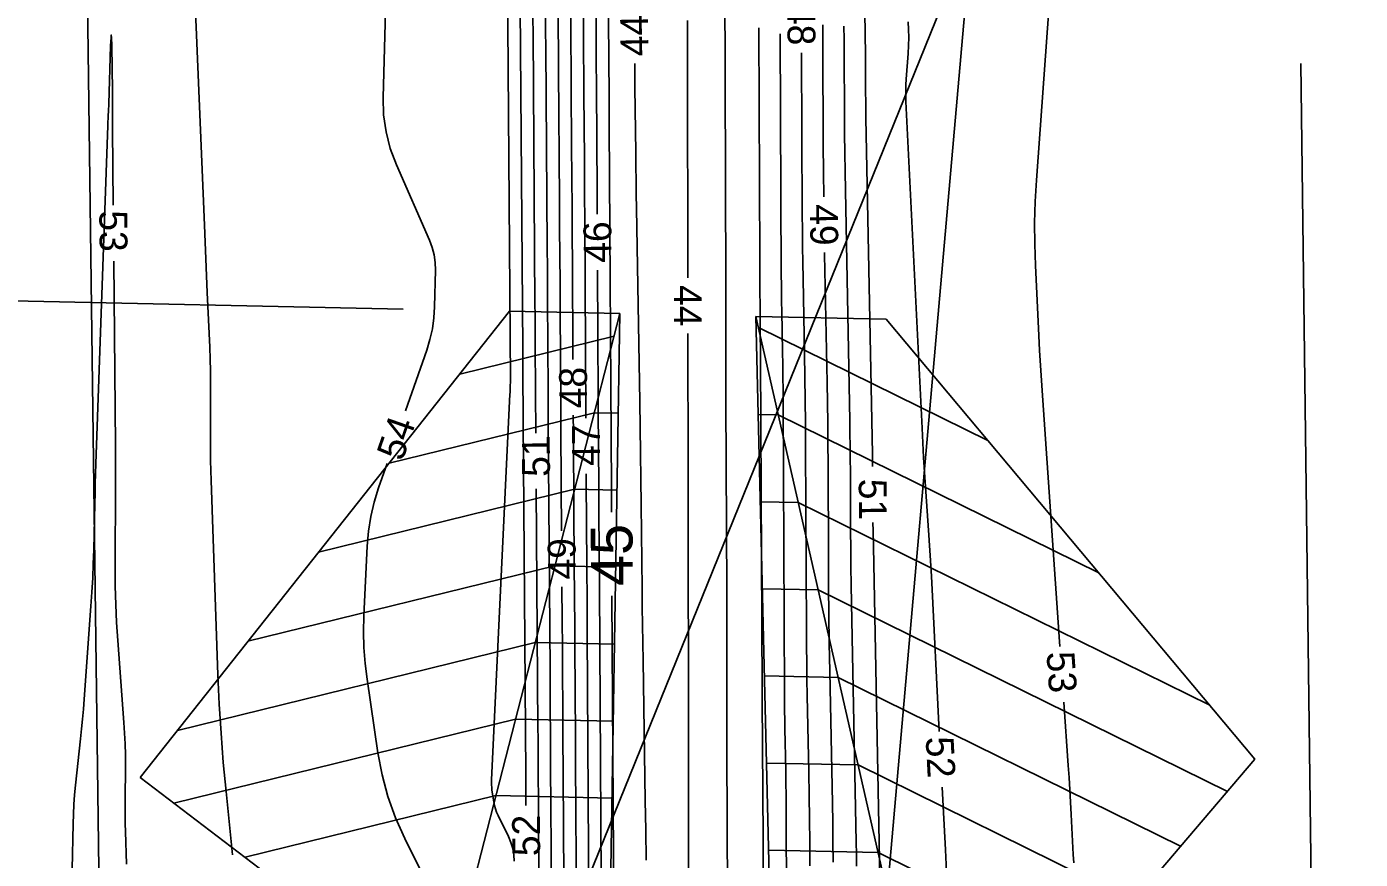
# Model space of a CAD drawing. Extents: x 2384780 to 2405861, y 547869 to 573706.
# Drawn here: x 2395681.9 to 2395777.6, y 554240.4 to 554300.1 of the extents above; entities that cross this region are included whole.
import ezdxf

# ---------------------------------------------------------------- set-up
doc = ezdxf.new("R2010")
doc.units = 0
for name, color, linetype in [('Breaklines', 7, 'Continuous'), ('Old_Level_23', 7, 'Continuous'), ('Old_Level_6', 7, 'Continuous'), ('Old_Level_60', 7, 'Continuous'), ('Old_Level_61', 7, 'Continuous'), ('Old_Level_63', 7, 'Continuous'), ('Prop Buffer Zone 1', 7, 'Continuous')]:
    doc.layers.add(name, color=color, linetype=linetype)

msp = doc.modelspace()

# ---------------------------------------------------------------- linework, layer by layer
at = {"layer": 'Breaklines'}
for p, q in [((2395690.039, 554246.247), (2395716.557, 554279.6955)), ((2395770.0845, 554247.559), (2395743.61125, 554279.12475))]:
    msp.add_line(p, q, dxfattribs=at)
at = {"layer": 'Old_Level_23'}
for p, q in [((2395708.9275, 554279.85625), (2395673.67875, 554280.59975)), ((2395724.48125, 554279.52825), (2395716.557, 554279.6955)), ((2395743.61125, 554279.12475), (2395734.24875, 554279.32225))]:
    msp.add_line(p, q, dxfattribs=at)
for points in [[(2395742.324, 554222.4285), (2395749.74525, 554306.97425), (2395749.914, 554314.9725)], [(2395718.13025, 554228.9635), (2395749.74525, 554306.97425)]]:
    msp.add_lwpolyline(points, dxfattribs=at)
at = {"layer": 'Old_Level_6'}
for p, q in [((2395711.69675, 554229.7865), (2395724.48125, 554279.52825)), ((2395723.63825, 554226.88475), (2395724.48125, 554279.52825)), ((2395747.52325, 554221.17925), (2395734.24875, 554279.32225)), ((2395735.581, 554224.0485), (2395734.24875, 554279.32225)), ((2395734.42925, 554278.53225), (2395750.9135, 554270.41775)), ((2395724.0655, 554277.9105), (2395712.98575, 554275.19075)), ((2395722.65325, 554272.4155), (2395707.918, 554268.79875)), ((2395722.65325, 554272.4155), (2395724.36675, 554272.37925)), ((2395735.8625, 554272.2535), (2395734.4185, 554272.284)), ((2395735.8625, 554272.2535), (2395758.8735, 554260.9265)), ((2395721.24075, 554266.92025), (2395702.84975, 554262.406)), ((2395721.24075, 554266.92025), (2395724.27825, 554266.85625)), ((2395737.296, 554265.975), (2395734.569, 554266.0325)), ((2395737.296, 554265.975), (2395766.8335, 554251.4355)), ((2395719.8285, 554261.42525), (2395697.782, 554256.0135)), ((2395719.8285, 554261.42525), (2395724.19, 554261.33325)), ((2395738.7295, 554259.6965), (2395734.71975, 554259.78125)), ((2395738.7295, 554259.6965), (2395768.10025, 554245.239)), ((2395718.416, 554255.93025), (2395692.714, 554249.62125)), ((2395718.416, 554255.93025), (2395724.1015, 554255.81025)), ((2395740.163, 554253.418), (2395734.8705, 554253.5295)), ((2395740.163, 554253.418), (2395764.746, 554241.317)), ((2395717.00375, 554250.435), (2395692.4565, 554244.4095)), ((2395717.00375, 554250.435), (2395724.013, 554250.287)), ((2395747.52325, 554221.17925), (2395770.0845, 554247.559)), ((2395741.59625, 554247.1395), (2395735.021, 554247.27825)), ((2395741.59625, 554247.1395), (2395761.392, 554237.39525)), ((2395711.69675, 554229.7865), (2395690.039, 554246.247)), ((2395715.5915, 554244.94), (2395697.57675, 554240.518)), ((2395715.5915, 554244.94), (2395723.9245, 554244.76425)), ((2395743.02975, 554240.861), (2395735.17175, 554241.02675)), ((2395743.02975, 554240.861), (2395758.03775, 554233.47325))]:
    msp.add_line(p, q, dxfattribs=at)
at = {"layer": 'Old_Level_60'}
for points in [[(2395741.6535, 554323.11675), (2395742.093, 554299.7735), (2395742.1035, 554299.158), (2395742.112, 554298.54225), (2395742.118, 554297.9265), (2395742.122, 554297.31075), (2395742.13175, 554295.2995), (2395742.1345, 554294.8685), (2395742.13875, 554294.4375), (2395742.14475, 554294.0065), (2395742.15225, 554293.5755), (2395742.614, 554269.4385), (2395742.62325, 554268.904), (2395742.628, 554268.54775)], [(2395722.6675, 554319.7525), (2395722.78325, 554299.02025), (2395722.78875, 554298.107), (2395722.79425, 554297.19375), (2395722.8005, 554296.28075), (2395722.807, 554295.3675), (2395722.82875, 554292.3845), (2395722.83325, 554291.74525), (2395722.83775, 554291.10625), (2395722.8415, 554290.467), (2395722.84525, 554289.82775), (2395722.863, 554286.65225)], [(2395693.59175, 554311.47175), (2395694.661, 554285.866), (2395694.7115, 554284.66075), (2395694.76275, 554283.45575), (2395694.8145, 554282.25075), (2395694.86675, 554281.046), (2395695.03825, 554277.10975), (2395695.07, 554276.26625), (2395695.0915, 554275.4225), (2395695.103, 554274.5785), (2395695.10425, 554273.73425), (2395695.089, 554270.4075), (2395695.08925, 554269.69475), (2395695.09675, 554268.982), (2395695.1115, 554268.26925), (2395695.1335, 554267.55675), (2395695.63175, 554253.61125), (2395695.724, 554251.51525), (2395695.8515, 554249.4215), (2395696.0135, 554247.3305), (2395696.2105, 554245.24175), (2395696.67725, 554240.6995)], [(2395755.8415, 554308.95675), (2395754.39275, 554289.10725), (2395754.30425, 554287.574), (2395754.26275, 554286.04), (2395754.26775, 554284.50575), (2395754.32, 554282.97075), (2395754.56675, 554277.9555), (2395754.62225, 554276.881), (2395754.6835, 554275.80675), (2395754.75025, 554274.733), (2395754.82275, 554273.65925), (2395756.0845, 554255.64675)], [(2395709.091, 554272.5445), (2395710.61625, 554276.8965), (2395710.851, 554277.661), (2395711.02375, 554278.4365), (2395711.1345, 554279.2235), (2395711.183, 554280.02175), (2395711.23975, 554282.648), (2395711.22225, 554283.20475), (2395711.145, 554283.74975), (2395711.00825, 554284.28275), (2395710.81175, 554284.804), (2395708.44225, 554290.20275), (2395708.00225, 554291.37275), (2395707.69725, 554292.5695), (2395707.5275, 554293.7925), (2395707.49275, 554295.04225), (2395707.84025, 554308.33975)], [(2395716.90475, 554240.233), (2395716.87525, 554240.69675), (2395716.79475, 554241.148), (2395716.663, 554241.58725), (2395716.48, 554242.01425), (2395715.7395, 554243.5085), (2395715.633, 554243.7465), (2395715.54575, 554243.9905), (2395715.47825, 554244.2405), (2395715.43025, 554244.49675), (2395715.305, 554245.3435), (2395715.2825, 554245.52525), (2395715.269, 554245.7075), (2395715.26425, 554245.89), (2395715.26875, 554246.073), (2395716.5865, 554273.75975), (2395716.58725, 554273.76925), (2395716.58875, 554273.77875), (2395716.59075, 554273.788), (2395716.59375, 554273.797), (2395716.604, 554273.8265), (2395716.606, 554273.833), (2395716.6075, 554273.8395), (2395716.6085, 554273.846), (2395716.60875, 554273.85275), (2395716.61925, 554274.3365), (2395716.62125, 554274.44), (2395716.62225, 554274.54375), (2395716.6225, 554274.6475), (2395716.62225, 554274.75125), (2395716.41175, 554303.46575)], [(2395717.74325, 554244.22575), (2395717.73725, 554245.28275), (2395717.7355, 554245.58225), (2395717.73375, 554245.88175), (2395717.73175, 554246.1815), (2395717.7295, 554246.481), (2395717.54275, 554271.85075), (2395717.539, 554272.36175), (2395717.5355, 554272.8725), (2395717.5325, 554273.3835), (2395717.5295, 554273.8945), (2395717.52025, 554275.5635), (2395717.518, 554275.921), (2395717.51575, 554276.27875), (2395717.5135, 554276.63625), (2395717.511, 554276.994), (2395717.331, 554301.5475)], [(2395720.05, 554301.45975), (2395720.05925, 554299.95975), (2395720.06925, 554298.4595), (2395720.08, 554296.95925), (2395720.148, 554287.6725), (2395720.16225, 554285.6825), (2395720.1755, 554283.6925), (2395720.18775, 554281.70225), (2395720.19925, 554279.71225), (2395720.23725, 554272.92875), (2395720.24575, 554271.47525), (2395720.25475, 554270.02175), (2395720.2645, 554268.568), (2395720.27475, 554267.1145), (2395720.29825, 554263.93)], [(2395720.9595, 554300.96875), (2395720.9715, 554299.03775), (2395720.9845, 554297.1065), (2395720.99825, 554295.1755), (2395721.04425, 554288.86725), (2395721.054, 554287.5155), (2395721.063, 554286.16375), (2395721.0715, 554284.812), (2395721.07925, 554283.46), (2395721.1195, 554276.23325)], [(2395721.86575, 554300.96), (2395721.874, 554299.538), (2395721.883, 554298.11575), (2395721.8925, 554296.69375), (2395721.9025, 554295.2715), (2395721.9365, 554290.626), (2395721.94375, 554289.6305), (2395721.95025, 554288.635), (2395721.9565, 554287.6395), (2395721.96225, 554286.644), (2395722.04375, 554272.03475)], [(2395718.44875, 554270.94775), (2395718.44225, 554271.92225), (2395718.43575, 554272.9465), (2395718.42975, 554273.9705), (2395718.41125, 554277.316), (2395718.407, 554278.033), (2395718.4025, 554278.75), (2395718.39775, 554279.46675), (2395718.39275, 554280.18375), (2395718.25025, 554299.62925), (2395718.2425, 554300.71625)], [(2395729.3605, 554282.10025), (2395729.349, 554297.7805), (2395729.348, 554298.70975), (2395729.34625, 554299.639), (2395729.3435, 554300.56825)], [(2395734.8765, 554217.69325), (2395734.74325, 554246.36575), (2395734.7425, 554246.50525), (2395734.741, 554246.6445), (2395734.739, 554246.784), (2395734.73675, 554246.92325), (2395734.72775, 554247.3785), (2395734.726, 554247.476), (2395734.72475, 554247.57375), (2395734.72375, 554247.67125), (2395734.723, 554247.76875), (2395734.589, 554276.31375), (2395734.588, 554276.4655), (2395734.58625, 554276.617), (2395734.58425, 554276.76875), (2395734.58175, 554276.9205), (2395734.57225, 554277.416), (2395734.57025, 554277.522), (2395734.569, 554277.62825), (2395734.56775, 554277.7345), (2395734.567, 554277.8405), (2395734.46175, 554300.026)], [(2395739.121, 554287.901), (2395739.103, 554289.6845), (2395739.09, 554291.65525), (2395739.05625, 554298.72975), (2395739.0465, 554300.24575)], [(2395745.193, 554300.47075), (2395745.218, 554299.90325), (2395745.224, 554299.336), (2395745.21125, 554298.7685), (2395745.17925, 554298.2015), (2395745.044, 554296.34875), (2395745.02125, 554295.95175), (2395745.0105, 554295.5545), (2395745.01175, 554295.15725), (2395745.02525, 554294.75975), (2395746.17825, 554271.31575), (2395746.233, 554270.25875), (2395746.29325, 554269.20225), (2395746.359, 554268.14575), (2395746.43025, 554267.08975), (2395746.672, 554263.6405), (2395746.722, 554262.90125), (2395746.7685, 554262.162), (2395746.8115, 554261.42225), (2395746.851, 554260.6825), (2395747.41975, 554249.55475)], [(2395685.15325, 554239.6595), (2395685.22575, 554242.91275), (2395685.24875, 554243.60925), (2395685.28675, 554244.305), (2395685.33975, 554244.9995), (2395685.40775, 554245.69325), (2395685.76925, 554249.01125), (2395685.8435, 554249.7225), (2395685.9115, 554250.4345), (2395685.973, 554251.147), (2395686.028, 554251.86), (2395686.514, 554258.53425), (2395686.5815, 554259.54625), (2395686.6365, 554260.559), (2395686.679, 554261.5725), (2395686.709, 554262.5865), (2395686.787, 554265.9), (2395686.80475, 554266.60975), (2395686.82475, 554267.31975), (2395686.8465, 554268.0295), (2395686.87025, 554268.7395), (2395687.72225, 554293.0255), (2395687.728, 554293.1805), (2395687.7345, 554293.33525), (2395687.74175, 554293.49), (2395687.7495, 554293.645), (2395687.776, 554294.1505), (2395687.7815, 554294.25875), (2395687.78625, 554294.36725), (2395687.7905, 554294.47575), (2395687.7945, 554294.584), (2395687.92725, 554298.7315), (2395687.9515, 554299.331), (2395687.97225, 554299.531), (2395687.99, 554299.33075), (2395688.00475, 554298.73075), (2395688.05675, 554295.53725), (2395688.06025, 554295.2675), (2395688.062, 554294.99775), (2395688.06225, 554294.728), (2395688.0605, 554294.4585), (2395688.0525, 554293.5775), (2395688.05125, 554293.3885), (2395688.051, 554293.19975), (2395688.0515, 554293.011), (2395688.05275, 554292.82225), (2395688.1075, 554287.3005)], [(2395736.5325, 554222.3355), (2395736.43575, 554243.13275), (2395736.43, 554244.043), (2395736.42075, 554244.95325), (2395736.408, 554245.86325), (2395736.392, 554246.77325), (2395736.33425, 554249.746), (2395736.323, 554250.383), (2395736.314, 554251.02), (2395736.3075, 554251.65725), (2395736.3035, 554252.29425), (2395736.20525, 554273.1605), (2395736.1995, 554274.064), (2395736.19025, 554274.9675), (2395736.178, 554275.871), (2395736.16225, 554276.77425), (2395736.10575, 554279.72525), (2395736.095, 554280.35775), (2395736.08625, 554280.99), (2395736.07975, 554281.6225), (2395736.07575, 554282.255), (2395735.99325, 554299.61)], [(2395738.12825, 554239.89975), (2395738.1175, 554241.58075), (2395738.10025, 554243.26175), (2395738.077, 554244.9425), (2395738.04725, 554246.62325), (2395737.9405, 554252.1135), (2395737.92, 554253.29), (2395737.9035, 554254.4665), (2395737.8915, 554255.64325), (2395737.88375, 554256.81975), (2395737.82175, 554270.00725), (2395737.811, 554271.66275), (2395737.79425, 554273.318), (2395737.7715, 554274.973), (2395737.743, 554276.62825), (2395737.6395, 554282.03475), (2395737.6195, 554283.19325), (2395737.6035, 554284.352), (2395737.59175, 554285.51075), (2395737.58425, 554286.6695), (2395737.52925, 554298.24875)], [(2395725.552, 554297.46475), (2395725.55575, 554297.16975), (2395725.57225, 554295.743), (2395725.62175, 554291.082), (2395725.633, 554290.08325), (2395725.64625, 554289.08425), (2395725.66075, 554288.0855), (2395725.67725, 554287.087), (2395725.91575, 554273.20225), (2395725.94575, 554271.35475), (2395725.97275, 554269.50725), (2395725.9965, 554267.65975), (2395726.017, 554265.812), (2395726.07875, 554259.7765), (2395726.093, 554258.48325), (2395726.10925, 554257.19), (2395726.1275, 554255.89675), (2395726.14775, 554254.6035), (2395726.31225, 554244.60225), (2395726.34575, 554242.45925), (2395726.37575, 554240.316)], [(2395739.802, 554240.15825), (2395739.7875, 554241.57025), (2395739.768, 554242.98225), (2395739.74325, 554244.394), (2395739.55925, 554253.85725), (2395739.5235, 554255.885), (2395739.49525, 554257.913), (2395739.4745, 554259.941), (2395739.46125, 554261.96925), (2395739.42925, 554268.75875), (2395739.41975, 554270.2135), (2395739.40525, 554271.6685), (2395739.38525, 554273.12325), (2395739.36, 554274.57775), (2395739.184, 554283.773), (2395739.18175, 554283.9015)], [(2395688.147, 554283.30075), (2395688.27775, 554270.06275), (2395688.28, 554269.7925), (2395688.28125, 554269.522), (2395688.28175, 554269.2515), (2395688.281, 554268.981), (2395688.27775, 554268.09725), (2395688.277, 554267.908), (2395688.27625, 554267.7185), (2395688.2755, 554267.52925), (2395688.27475, 554267.34), (2395688.251, 554261.26575), (2395688.25875, 554259.9645), (2395688.29225, 554258.6645), (2395688.3515, 554257.365), (2395688.43625, 554256.06675), (2395688.87775, 554250.2005), (2395688.92825, 554249.42425), (2395688.963, 554248.6475), (2395688.9815, 554247.87025), (2395688.9845, 554247.09225), (2395688.9675, 554244.55025), (2395688.9665, 554244.0055), (2395688.97075, 554243.461), (2395688.98025, 554242.9165), (2395688.99475, 554242.372), (2395689.0695, 554240.01725)], [(2395722.88525, 554282.6525), (2395722.96175, 554268.9715), (2395722.96675, 554268.07125), (2395722.9725, 554267.17075), (2395722.9785, 554266.2705), (2395722.985, 554265.37), (2395723.0065, 554262.42875), (2395723.011, 554261.7985), (2395723.01525, 554261.16825), (2395723.01925, 554260.538), (2395723.023, 554259.90775), (2395723.1395, 554238.91975)], [(2395729.42475, 554239.67775), (2395729.42325, 554240.4755), (2395729.421, 554241.27325), (2395729.41825, 554242.07075), (2395729.40825, 554244.6765), (2395729.40625, 554245.235), (2395729.40475, 554245.79325), (2395729.40375, 554246.35175), (2395729.403, 554246.91), (2395729.38875, 554268.32675), (2395729.38775, 554269.1905), (2395729.386, 554270.0545), (2395729.38375, 554270.9185), (2395729.38075, 554271.78225), (2395729.36975, 554274.6045), (2395729.3675, 554275.20925), (2395729.366, 554275.814), (2395729.36475, 554276.4185), (2395729.364, 554277.02325), (2395729.36325, 554278.10025)], [(2395721.142, 554272.23325), (2395721.149, 554271.02125), (2395721.16125, 554269.07125), (2395721.17425, 554267.1215), (2395721.18825, 554265.17175), (2395721.23525, 554258.8025), (2395721.245, 554257.43775), (2395721.254, 554256.07275), (2395721.2625, 554254.708), (2395721.2705, 554253.343), (2395721.32775, 554243.0465), (2395721.339, 554241.07675), (2395721.3515, 554239.107)], [(2395715.95825, 554227.9055), (2395709.038, 554241.87225), (2395708.3745, 554243.353), (2395707.83225, 554244.87175), (2395707.4115, 554246.42875), (2395707.112, 554248.0235), (2395706.33225, 554253.29525), (2395706.193, 554254.4265), (2395706.10875, 554255.56025), (2395706.08, 554256.69675), (2395706.10675, 554257.836), (2395706.3455, 554262.8525), (2395706.43475, 554263.92), (2395706.60025, 554264.9725), (2395706.84175, 554266.0105), (2395707.1595, 554267.0335), (2395707.76825, 554268.76975)], [(2395722.0675, 554268.03475), (2395722.0765, 554266.696), (2395722.0865, 554265.271), (2395722.121, 554260.61575), (2395722.128, 554259.618), (2395722.13475, 554258.6205), (2395722.141, 554257.623), (2395722.14675, 554256.6255), (2395722.23375, 554240.983), (2395722.242, 554239.55475)], [(2395719.03375, 554188.85875), (2395718.87325, 554210.411), (2395718.86675, 554211.29675), (2395718.86075, 554212.18275), (2395718.85525, 554213.0685), (2395718.85, 554213.9545), (2395718.834, 554216.84825), (2395718.8305, 554217.4685), (2395718.82675, 554218.0885), (2395718.8225, 554218.70875), (2395718.818, 554219.32875), (2395718.664, 554240.134), (2395718.657, 554241.09125), (2395718.65075, 554242.0485), (2395718.64475, 554243.0055), (2395718.639, 554243.96275), (2395718.62175, 554247.0895), (2395718.61775, 554247.7595), (2395718.61375, 554248.4295), (2395718.60925, 554249.0995), (2395718.6045, 554249.7695), (2395718.478, 554266.94775)], [(2395742.6575, 554264.54775), (2395742.659, 554264.4315), (2395742.66575, 554264.05725), (2395743.15125, 554239.086), (2395743.15925, 554238.63675), (2395743.1655, 554238.1875), (2395743.17, 554237.7385), (2395743.173, 554237.28925), (2395743.17975, 554235.8215), (2395743.18175, 554235.507), (2395743.185, 554235.19275), (2395743.1895, 554234.87825), (2395743.195, 554234.56375), (2395743.70625, 554208.715), (2395743.7125, 554208.3555), (2395743.71775, 554207.99625), (2395743.72125, 554207.63675), (2395743.72375, 554207.2775), (2395743.729, 554206.10325), (2395743.73075, 554205.85175), (2395743.73325, 554205.6), (2395743.737, 554205.3485), (2395743.7415, 554205.097), (2395744.28025, 554178.324)], [(2395720.32775, 554259.93025), (2395720.34525, 554257.55625), (2395720.35975, 554255.54075), (2395720.373, 554253.525), (2395720.38575, 554251.5095), (2395720.39725, 554249.49375), (2395720.434, 554242.9095), (2395720.44225, 554241.4985), (2395720.451, 554240.0875), (2395720.4605, 554238.6765), (2395720.4705, 554237.26575), (2395720.54425, 554227.3035), (2395720.5585, 554225.32525), (2395720.57175, 554223.34675), (2395720.58425, 554221.3685), (2395720.5955, 554219.39), (2395720.6315, 554212.92725), (2395720.6395, 554211.5425), (2395720.648, 554210.1575), (2395720.6575, 554208.77275), (2395720.66725, 554207.38775), (2395720.7445, 554197.034)], [(2395756.364, 554251.6565), (2395756.6825, 554247.11), (2395756.74175, 554246.23175), (2395756.79725, 554245.353), (2395756.84825, 554244.47425), (2395756.89525, 554243.59525), (2395757.042, 554240.72325), (2395757.0735, 554240.10775)], [(2395747.624, 554245.55975), (2395747.69375, 554244.19525), (2395747.8545, 554241.047), (2395748.0155, 554237.89875), (2395748.17625, 554234.7505), (2395748.33725, 554231.60225), (2395748.87225, 554221.132), (2395749.036, 554219.03025), (2395749.31125, 554216.946), (2395749.698, 554214.87975), (2395750.19625, 554212.83125), (2395752.006, 554206.1685), (2395752.35875, 554204.73475), (2395752.64175, 554203.289), (2395752.85475, 554201.8315), (2395752.99775, 554200.362), (2395753.50125, 554193.49125)]]:
    msp.add_lwpolyline(points, dxfattribs=at)
at = {"layer": 'Old_Level_61'}
for points in [[(2395723.55675, 554322.8435), (2395723.701, 554297.08025), (2395723.70325, 554296.676), (2395723.70575, 554296.272), (2395723.7085, 554295.86775), (2395723.71125, 554295.4635), (2395723.721, 554294.14325), (2395723.723, 554293.86025), (2395723.725, 554293.5775), (2395723.72675, 554293.2945), (2395723.72825, 554293.0115), (2395723.8735, 554266.97175), (2395723.87575, 554266.596), (2395723.878, 554266.2205), (2395723.8805, 554265.84475), (2395723.88325, 554265.469), (2395723.88475, 554265.27575)], [(2395732.227, 554231.98225), (2395732.1835, 554243.152), (2395732.17775, 554244.79075), (2395732.1735, 554246.4295), (2395732.17025, 554248.068), (2395732.1685, 554249.70675), (2395732.165, 554255.06), (2395732.16375, 554256.207), (2395732.1615, 554257.35425), (2395732.1585, 554258.50125), (2395732.1545, 554259.6485), (2395732.101, 554273.273), (2395732.0955, 554274.85925), (2395732.09125, 554276.44575), (2395732.088, 554278.032), (2395732.08625, 554279.6185), (2395732.0825, 554284.80075), (2395732.08125, 554285.91125), (2395732.07925, 554287.0215), (2395732.076, 554288.132), (2395732.07225, 554289.2425), (2395732.01625, 554303.39225)], [(2395719.147, 554300.8815), (2395719.1545, 554299.77175), (2395719.16225, 554298.662), (2395719.26775, 554284.296), (2395719.2785, 554282.7585), (2395719.28875, 554281.22125), (2395719.2985, 554279.68375), (2395719.30725, 554278.1465), (2395719.33525, 554273.12425), (2395719.3415, 554272.04825), (2395719.34825, 554270.972), (2395719.3555, 554269.89575), (2395719.36325, 554268.81975), (2395719.47275, 554253.95), (2395719.48325, 554252.46375), (2395719.49325, 554250.97725), (2395719.5025, 554249.491), (2395719.51125, 554248.0045), (2395719.53825, 554243.149), (2395719.54425, 554242.1085), (2395719.55075, 554241.068), (2395719.55775, 554240.0275), (2395719.565, 554238.987), (2395719.662, 554225.9165)], [(2395741.477, 554239.879), (2395741.465, 554240.74225), (2395741.44975, 554241.60525), (2395741.11625, 554258.76175), (2395741.09325, 554260.0605), (2395741.07525, 554261.35925), (2395741.062, 554262.65825), (2395741.0535, 554263.95725), (2395741.0335, 554268.2005), (2395741.02775, 554269.10975), (2395741.0185, 554270.019), (2395741.006, 554270.928), (2395740.99025, 554271.83725), (2395740.67425, 554288.353), (2395740.65075, 554289.71425), (2395740.632, 554291.07575), (2395740.61825, 554292.437), (2395740.60925, 554293.7985), (2395740.58825, 554298.246), (2395740.582, 554299.199), (2395740.5725, 554300.152)], [(2395723.921, 554259.276), (2395724.0455, 554236.8565), (2395724.0475, 554236.511), (2395724.04975, 554236.16575), (2395724.052, 554235.82025), (2395724.0545, 554235.475), (2395724.063, 554234.34675), (2395724.0645, 554234.10525), (2395724.06625, 554233.8635), (2395724.06775, 554233.62175), (2395724.06925, 554233.38), (2395724.21675, 554206.73325), (2395724.21875, 554206.42025), (2395724.22075, 554206.10725), (2395724.22275, 554205.79425), (2395724.225, 554205.48125), (2395724.2325, 554204.45875), (2395724.23425, 554204.2395), (2395724.23575, 554204.0205), (2395724.237, 554203.80125), (2395724.23825, 554203.58225), (2395724.38725, 554176.602)]]:
    msp.add_lwpolyline(points, dxfattribs=at)
at = {"layer": 'Old_Level_63'}
msp.add_ellipse((2395727.45003, 554021.05834), major_axis=(15.71221, 376.73026), ratio=0.59897866, dxfattribs=at)
at = {"layer": 'Prop Buffer Zone 1'}
for points in [[(2395688.1915, 554153.442), (2395686.21725, 554305.68725)], [(2395775.08975, 554160.8905), (2395773.3845, 554297.485)]]:
    msp.add_lwpolyline(points, dxfattribs=at)

# ---------------------------------------------------------------- texts
at = {"layer": 'Old_Level_60'}
for s, rotation, p in [('48', 270.3517556, (2395736.51025, 554301.74625)), ('44', 90.8805139, (2395726.54625, 554298)), ('53', 270.566425, (2395687.111, 554286.936)), ('49', 270.8722083, (2395738.12525, 554287.366)), ('46', 90.3195472, (2395723.8825, 554283.17775)), ('44', 270.0415944, (2395728.36075, 554281.57975)), ('48', 90.3219111, (2395722.13925, 554272.735)), ('54', 70.6865917, (2395708.86275, 554268.86975)), ('47', 90.3391806, (2395723.0635, 554268.60775)), ('51', 90.4182556, (2395719.4715, 554267.82125)), ('51', 270.4211222, (2395741.63475, 554267.674)), ('49', 90.4220111, (2395721.324, 554260.45725)), ('53', 274.0068194, (2395755.11175, 554255.22325)), ('52', 272.9256528, (2395746.44, 554249.13375)), ('52', 90.392675, (2395718.767, 554240.60275))]:
    msp.add_text(s, height=2, rotation=rotation, dxfattribs=at).set_placement(p)
at = {"layer": 'Old_Level_61'}
msp.add_text('45', height=3, rotation=90.3454917, dxfattribs=at).set_placement((2395725.418, 554259.982))

doc.saveas('drawing.dxf')
